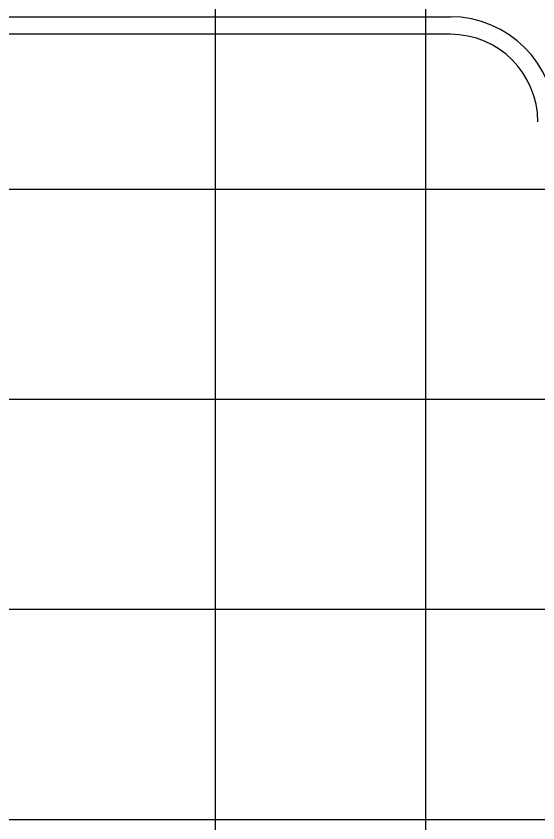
# Model space of a CAD drawing. Extents: x 2193008 to 2198143, y 1236112 to 1237864.
# Drawn here: x 2196702.81 to 2196707.77, y 1237209.01 to 1237216.69 of the extents above; entities that cross this region are included whole.
import ezdxf

# ---------------------------------------------------------------- set-up
doc = ezdxf.new("R2010")
doc.units = 0
doc.layers.add('GSCOLORFILL', color=7, linetype='Continuous')
doc.layers.add('M-ROADS', color=7, linetype='Continuous')

msp = doc.modelspace()

# ---------------------------------------------------------------- linework, layer by layer
at = {"layer": 'GSCOLORFILL'}
for p, q in [((2196686.9415, 1237216.6858), (2196706.9415, 1237216.6858)), ((2196686.9415, 1237216.6858), (2196706.9415, 1237216.6858)), ((2196706.9415, 1237216.5192), (2196686.9415, 1237216.5192))]:
    msp.add_line(p, q, dxfattribs=at)
for radius in [1, 0.8333]:
    msp.add_arc((2196706.9415, 1237215.6858), radius, 0, 90, dxfattribs=at)
at = {"layer": 'M-ROADS'}
for p, q in [((2196704.7065, 1237153.0462), (2196704.7065, 1237223.0462)), ((2196706.7065, 1237153.0462), (2196706.7065, 1237223.0462)), ((2196614.7065, 1237215.0462), (2196874.7065, 1237215.0462)), ((2196614.7065, 1237213.0462), (2196874.7065, 1237213.0462)), ((2196614.7065, 1237211.0462), (2196874.7065, 1237211.0462)), ((2196614.7065, 1237209.0462), (2196874.7065, 1237209.0462))]:
    msp.add_line(p, q, dxfattribs=at)

doc.saveas('drawing.dxf')
